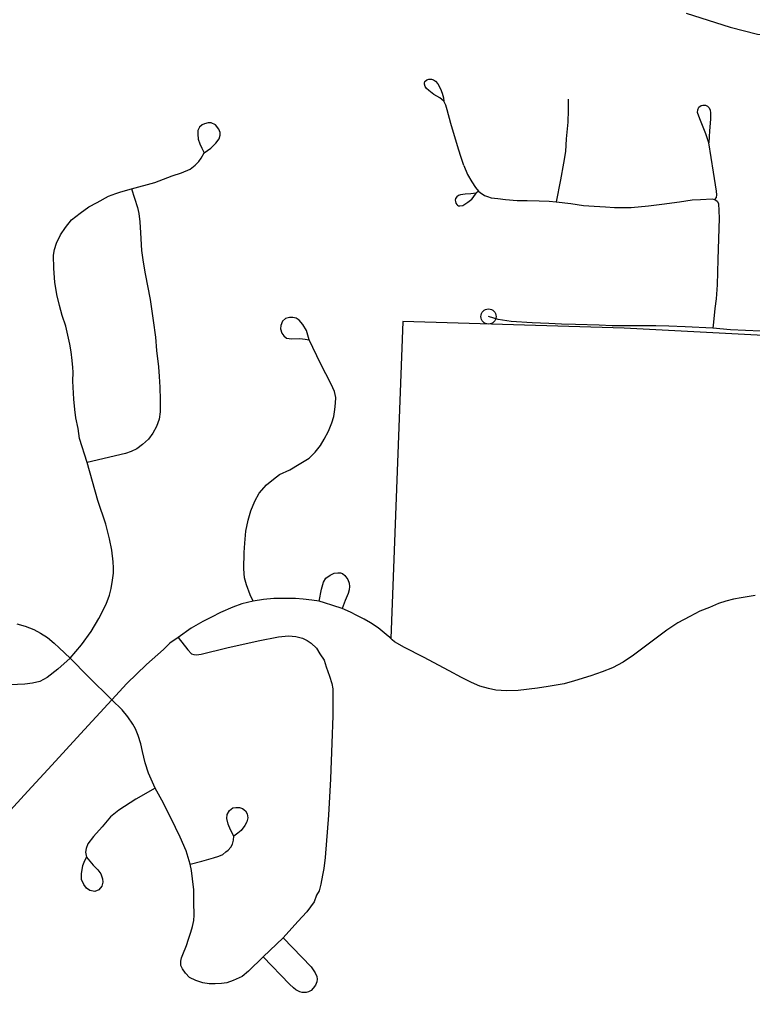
# Model space of a CAD drawing. Extents: x 653372 to 905732, y 627442 to 787275.
# Drawn here: x 668495 to 670926, y 780825 to 784069 of the extents above; entities that cross this region are included whole.
import ezdxf

# ---------------------------------------------------------------- set-up
doc = ezdxf.new("R2010")
doc.units = 0
for name, color, linetype in [('33', 7, 'Continuous'), ('34', 7, 'Continuous'), ('35', 7, 'Continuous'), ('6', 7, 'Continuous')]:
    doc.layers.add(name, color=color, linetype=linetype)

msp = doc.modelspace()

# ---------------------------------------------------------------- linework, layer by layer
at = {"layer": '33'}
for points in [[(670315.3, 783804.6), (670314.9, 783768.2), (670313.7, 783728), (670308.8, 783673), (670305.6, 783630.9), (670299.9, 783592.2), (670289.8, 783536), (670275.3, 783463.7)], [(669107.8, 783626.5), (669129.1, 783641.9), (669145.6, 783658.1), (669156.8, 783672.6), (669160.1, 783684.4), (669160.4, 783693.9), (669156.5, 783704.8), (669144.5, 783718.8), (669131, 783725.2), (669120.3, 783725.5), (669108.9, 783722.8), (669100.5, 783718.9), (669091.9, 783710.9), (669086.8, 783700.3), (669085.9, 783688.4), (669087.8, 783671.7), (669092.6, 783656.1), (669099.9, 783641), (669107.8, 783626.5)], [(668662.6, 781948.7), (668700.2, 781992.2), (668733, 782037), (668758.1, 782079.7), (668782.7, 782127.8), (668793.1, 782157.8), (668798.5, 782179.6), (668803.5, 782207.4), (668806.6, 782230.5), (668806.5, 782247.8), (668806, 782268.6), (668801.2, 782307.1), (668792.8, 782344.8), (668781.2, 782392.8), (668754.4, 782472.1), (668719.5, 782597.5), (668694, 782678), (668689.6, 782710.3), (668681.2, 782746.8), (668678.4, 782774.3), (668675.3, 782808.3), (668671.8, 782868.5), (668672.6, 782898.2), (668671.9, 782913.1), (668669, 782936.4), (668665.8, 782965.6), (668661.2, 782991.3), (668655.5, 783021.2), (668648.1, 783050.8), (668636.7, 783085.7), (668626.9, 783118.7), (668618.5, 783155.8), (668612, 783196.5), (668608.6, 783241.8), (668607.6, 783286.4), (668610.5, 783305.4), (668617.7, 783326.6), (668630.4, 783353.8), (668647.2, 783377.7), (668667.6, 783403.3), (668695.6, 783425.6), (668724.8, 783446.8), (668752, 783461.4), (668789.5, 783481.7), (668814.1, 783490.5), (668830.4, 783496.5), (668866.3, 783506.5), (668943.7, 783527.9), (669000.8, 783549.4), (669032.6, 783559.2), (669061, 783571.4), (669078, 783584.6), (669089.7, 783597.3), (669097.1, 783607.8), (669107.8, 783626.5)], [(669969.3, 783584.5), (669981, 783554.3), (669995.2, 783530.2), (670007, 783510.4), (670018, 783499), (670023, 783494.2), (670037.7, 783484.8), (670047.3, 783480.9), (670059.8, 783477), (670081.5, 783474.1), (670107.3, 783470.7), (670145.8, 783468.2), (670178.9, 783467.9), (670219.1, 783466.7), (670251.8, 783465.7), (670275.3, 783463.7), (670323.4, 783457.7), (670365.4, 783451.6), (670401, 783448.5), (670438.3, 783447.1), (670468.5, 783444.8), (670524, 783444.4), (670581.2, 783450), (670626.1, 783455.1), (670683.8, 783463.4), (670725.8, 783469.6), (670753.4, 783471.4), (670792.3, 783473.5), (670802, 783471.3), (670809.3, 783465.9), (670813.6, 783457.6), (670815.7, 783409.5), (670811.2, 783272), (670809, 783187.4), (670806, 783141.7), (670801.8, 783109.5), (670796.6, 783064.3), (670795, 783043.5)], [(668866.3, 783506.5), (668885.9, 783444), (668890.6, 783424.3), (668894, 783397.4), (668896.4, 783359.9), (668900, 783302), (668905.4, 783263.2), (668912, 783224.4), (668928.5, 783139.2), (668938.3, 783069.9), (668946.1, 783014.4), (668949.5, 782969.6), (668956.2, 782915.3), (668958.2, 782883.7), (668960.2, 782848.6), (668961.2, 782805.5), (668961.2, 782765.7), (668958.1, 782741.4), (668949.1, 782717.9), (668936.5, 782695.6), (668922.9, 782675.8), (668902.7, 782658), (668883.8, 782643.7), (668865.7, 782634.7), (668846.5, 782628.1), (668719.5, 782597.5)], [(670018, 783499), (670009.7, 783492), (669991.5, 783489.9), (669973.3, 783488.9), (669957.3, 783486.4), (669951.4, 783484.3), (669945.4, 783479.6), (669941.4, 783474.6), (669940.5, 783469.1), (669940.7, 783464.5), (669942.2, 783459), (669945.3, 783454.7), (669947.8, 783452.3), (669951, 783450.6), (669955.5, 783450.1), (669965, 783451.1), (669981.8, 783461.7), (669995.5, 783472.6), (669999.5, 783477.7), (670009.7, 783492)], [(669455.5, 783005.6), (669446.3, 783036.3), (669434.4, 783056.3), (669422.3, 783070.3), (669413, 783076.6), (669401.2, 783079.3), (669389.9, 783079.6), (669376.7, 783075.9), (669367.5, 783067.2), (669361.2, 783053.1), (669360.8, 783041.3), (669365.1, 783026.9), (669372, 783018.3), (669380.7, 783010.9), (669397.9, 783008), (669425.2, 783009.1), (669441.9, 783007.9), (669455.5, 783005.6)], [(670952.8, 783034), (670853.9, 783038), (670795, 783043.5), (670702.9, 783048.3), (670648.4, 783051), (670605.4, 783051.8), (670565.6, 783051.4), (670518.9, 783051.2), (670460.9, 783051.4), (670418, 783053.7), (670338.9, 783056.1), (670292.7, 783057), (670250.6, 783058.9)], [(669270.3, 782137.6), (669259.4, 782158.6), (669247.9, 782192.3), (669241.4, 782215.1), (669238.8, 782245.5), (669239.8, 782299), (669242.5, 782329.8), (669246.1, 782369.6), (669253.1, 782406.8), (669262.4, 782437.5), (669275.3, 782469.8), (669290.3, 782496.7), (669313.7, 782523.4), (669336.9, 782542.3), (669357.6, 782558.4), (669391.3, 782573.2), (669422.8, 782591.9), (669455.5, 782612.3), (669475.8, 782632.2), (669493.1, 782654.6), (669505.6, 782675.6), (669520.1, 782702), (669531, 782730.2), (669537, 782750.8), (669540.7, 782774.2), (669543.1, 782794.4), (669543.6, 782813.4), (669539.5, 782833.7), (669528.9, 782857.9), (669493.5, 782926.7), (669455.5, 783005.6)], [(669488.5, 782137.2), (669496.9, 782177.7), (669502.8, 782200.5), (669510.9, 782213.6), (669525.2, 782224.2), (669539, 782230.6), (669550.4, 782232.2), (669559.5, 782231.3), (669565.9, 782229.1), (669574.1, 782222.7), (669584.1, 782210.1), (669588.6, 782197.6), (669589.6, 782185.9), (669588.6, 782174.9), (669584.6, 782162.7), (669575.2, 782140), (669564.7, 782113.7)], [(670934.8, 782156.6), (670888.8, 782149.2), (670863.4, 782144.5), (670838.4, 782138.1), (670813.3, 782129.6), (670783.9, 782117), (670751.8, 782104.1), (670718, 782087), (670679.1, 782065.8), (670641.7, 782040.9), (670567.3, 781985.4), (670532.1, 781958.1), (670496.9, 781935.6), (670462.3, 781916.4), (670427.8, 781903.1), (670389.6, 781890), (670335.6, 781873.1), (670301.7, 781863.6), (670248.8, 781853.8), (670212.9, 781848.6), (670148.9, 781841.2), (670109.8, 781839.9), (670074.9, 781842.6), (670050.7, 781847.5), (670022.3, 781855.1), (669994.1, 781867.3), (669960.9, 781884.3), (669920.3, 781906.2), (669834.9, 781951.2), (669771.9, 781984.3), (669738.8, 782002.1), (669731.4, 782009.1), (669723.7, 782016.5), (669711, 782027.4), (669685.1, 782048.8), (669659.1, 782066), (669638, 782078.4), (669614, 782090.5), (669593.3, 782101.2), (669564.7, 782113.7), (669534.5, 782123.4), (669506.8, 782132), (669488.5, 782137.2), (669464.2, 782141.2), (669435.7, 782144.6), (669410.1, 782146.7), (669380, 782146.9), (669338.3, 782146.5), (669303.7, 782142.9), (669270.3, 782137.6), (669232.6, 782128.6), (669202, 782117.8), (669161.5, 782100.5), (669132, 782084.9), (669102.6, 782069.8), (669064.5, 782047.8), (669020.8, 782017.1), (668993.6, 781997.8), (668972, 781977.4), (668915.6, 781927.9), (668851, 781864.6), (668800.5, 781810.2)], [(668486.2, 782062.6), (668513.3, 782054.7), (668542.7, 782043.7), (668564.9, 782031.7), (668587.3, 782016.5), (668609.4, 781998.6), (668626.1, 781982.7), (668662.6, 781948.7), (668722.6, 781887.6), (668800.5, 781810.2)], [(669020.8, 782017.1), (669053, 781975.6), (669065.6, 781963.3), (669073.1, 781960.4), (669082.3, 781959.6), (669096.9, 781961.3), (669182.5, 781983.1), (669286.4, 782005.9), (669354.4, 782019.5), (669387.5, 782022.3), (669411.2, 782020.5), (669433.2, 782015), (669449.2, 782007.5), (669461.9, 781998.5), (669479.8, 781981.2), (669491.6, 781963), (669505.1, 781942), (669512.4, 781920.1), (669522.8, 781889), (669530.7, 781863.9), (669533.9, 781847), (669533.9, 781826.5), (669533.9, 781756.7), (669530.7, 781666.5), (669526.1, 781548.1), (669520.3, 781427.6), (669508.5, 781286.1), (669504.7, 781250), (669499.7, 781228.5), (669493.9, 781197.9), (669488.4, 781176.4), (669480.4, 781161.5), (669472.2, 781139.6), (669460.3, 781122.6), (669447.4, 781106.3), (669417.8, 781074.2), (669369.1, 781020.3), (669302.8, 780957.4), (669254.4, 780909), (669233.9, 780891.8), (669203.7, 780878.6), (669182.4, 780870.6), (669165.1, 780868.4), (669143.4, 780866.9), (669123.9, 780867.5), (669102.4, 780870.8), (669079.9, 780878), (669058.6, 780888.4), (669045, 780902.7), (669035.7, 780916.8), (669029.8, 780928.6), (669029.5, 780935.6), (669029.7, 780942.4), (669032.5, 780953.4), (669036.3, 780964.9), (669048.3, 780994.5), (669055.9, 781015.4), (669062.9, 781039.1), (669068.3, 781057.9), (669072.7, 781077), (669073.7, 781095), (669073.4, 781137.8), (669073, 781179.4), (669069, 781215.3), (669065.2, 781243.8), (669061, 781264.4)], [(668662.6, 781948.7), (668621.7, 781912.1), (668587, 781884.6), (668562.7, 781870.7), (668538, 781865.5), (668512, 781861.6), (668464.1, 781859.8)], [(668800.5, 781810.2), (668696.7, 781697.4), (668601.6, 781593.3), (668521.9, 781506.8), (668371.3, 781342.5), (668309.2, 781278), (668217.5, 781187.4), (668195.6, 781167.3), (668188.1, 781160.8), (668128.4, 781111.4), (668088.4, 781080.2), (668038.5, 781043.9), (667995, 781014.9), (667937.9, 780979.6), (667877.1, 780942.3), (667720.6, 780848.9), (667600.3, 780778.7)], [(669061, 781264.4), (669047.2, 781308.6), (669028, 781354.1), (668996.4, 781418.3), (668966.8, 781476.5), (668945.3, 781517.2), (668923, 781566.5), (668911.6, 781600.9), (668903, 781638), (668896.8, 781663.7), (668888.5, 781692.1), (668879.4, 781713.5), (668870.7, 781729.4), (668854.6, 781753.1), (668835.3, 781776.4), (668800.5, 781810.2)], [(668945.3, 781517.2), (668880.9, 781480.7), (668824.6, 781444), (668796.9, 781421.5), (668769.4, 781388.3), (668739.8, 781356.7), (668721.3, 781332.4), (668715.4, 781316.9), (668713.9, 781304.5), (668716.7, 781288.2)], [(669206.3, 781357.6), (669194.5, 781378.8), (669186.9, 781396.8), (669182.1, 781416.5), (669184.1, 781429.9), (669191.5, 781442.7), (669202.1, 781451), (669212.4, 781452.9), (669224.8, 781453), (669234.5, 781449.5), (669244.5, 781441.6), (669250.1, 781431.2), (669252.5, 781418.7), (669249.3, 781404.7), (669242.5, 781393), (669230.1, 781376.6), (669219, 781367.2), (669206.3, 781357.6)], [(669061, 781264.4), (669099.5, 781274.3), (669138.2, 781285), (669155.9, 781290.7), (669169.1, 781297.1), (669179.3, 781304.9), (669186.8, 781311.1), (669196.3, 781321.1), (669201.2, 781331.3), (669204.3, 781344.4), (669206.3, 781357.6)], [(668716.7, 781288.2), (668738.6, 781261), (668754.3, 781246), (668764.7, 781232.1), (668770.2, 781216.3), (668771.5, 781204.9), (668767.9, 781192), (668758.3, 781178.8), (668744.6, 781173.8), (668728.5, 781177.5), (668717.4, 781184.9), (668708, 781197.1), (668700.9, 781214), (668700.4, 781232.5), (668704.5, 781259.9), (668709.1, 781271.1), (668716.7, 781288.2)], [(669369.1, 781020.3), (669462, 780923.8), (669476, 780904.1), (669481.2, 780891.5), (669481.8, 780882.8), (669481.1, 780873.4), (669476.9, 780862.8), (669468.8, 780852.3), (669461.8, 780845.6), (669453.5, 780841.2), (669445.7, 780838.8), (669439.6, 780838.6), (669432.8, 780838.8), (669424.3, 780841.1), (669411.2, 780847.1), (669404, 780853.4), (669390.7, 780866.2), (669302.8, 780957.4)]]:
    msp.add_lwpolyline(points, dxfattribs=at)
at = {"layer": '34'}
for points in [[(669901.9, 783797.1), (669889.2, 783808.2), (669869.5, 783819.8), (669853, 783832.7), (669845.1, 783839.4), (669840.4, 783846), (669838.2, 783853.6), (669838, 783858.1), (669839.6, 783862.6), (669845.6, 783868.3), (669853.2, 783870.3), (669861.3, 783870.7), (669868.3, 783868.2), (669875.3, 783863.5), (669882.2, 783855.2), (669891.5, 783838.3), (669896.9, 783824.5), (669900.9, 783808.2), (669901.9, 783797.1)], [(669969.3, 783584.5), (669957.5, 783617), (669947.4, 783649.1), (669925.3, 783723.5), (669914, 783768.3), (669908.6, 783784), (669905.6, 783790.5), (669901.9, 783797.1)], [(670781.1, 783659.2), (670771.6, 783689.3), (670751.6, 783738.6), (670744.5, 783760.2), (670744.8, 783768.6), (670748.9, 783777.6), (670755.6, 783783.2), (670761.5, 783784.4), (670770.5, 783784.1), (670776.9, 783781.3), (670782, 783776.6), (670785.6, 783768.7), (670787.3, 783757.6), (670786.6, 783737.5), (670784.2, 783699.3), (670781.1, 783659.2)], [(670802, 783471.3), (670806.8, 783478), (670808.3, 783486.3), (670806.7, 783498.7), (670796.9, 783561.3), (670781.1, 783659.2)], [(670250.6, 783058.9), (670195.2, 783061.5), (670126.1, 783066.2), (670082.2, 783072.7), (670050.6, 783082.6)]]:
    msp.add_lwpolyline(points, dxfattribs=at)
msp.add_circle((670050.6, 783082.6), 25, dxfattribs=at)
at = {"layer": '35'}
msp.add_lwpolyline([(670706.1, 784089.2), (670852.3, 784043.1), (670943.1, 784019.7), (670999.1, 784015.8), (671056.3, 784016.3), (671090.8, 784019.9), (671198.9, 784000.6), (671247.9, 783995.7), (671302.6, 783987.2), (671362.6, 783967.1), (671433.7, 783932.9), (671461.6, 783910.3), (671482.9, 783893.7), (671512.5, 783888.2), (671541, 783885), (671576.4, 783882.8), (671815.6, 783808.7), (671883.9, 783797.5), (671977.4, 783787.8), (672084.9, 783784.6), (672211.6, 783812.8), (672289.6, 783819.6), (672351.2, 783813.2)], dxfattribs=at)
at = {"layer": '6'}
msp.add_lwpolyline([(671645.4, 782989.5), (671088.9, 783012.9), (670501, 783044.1), (669766.1, 783066), (669726.1, 782014.1)], dxfattribs=at)

doc.saveas('drawing.dxf')
